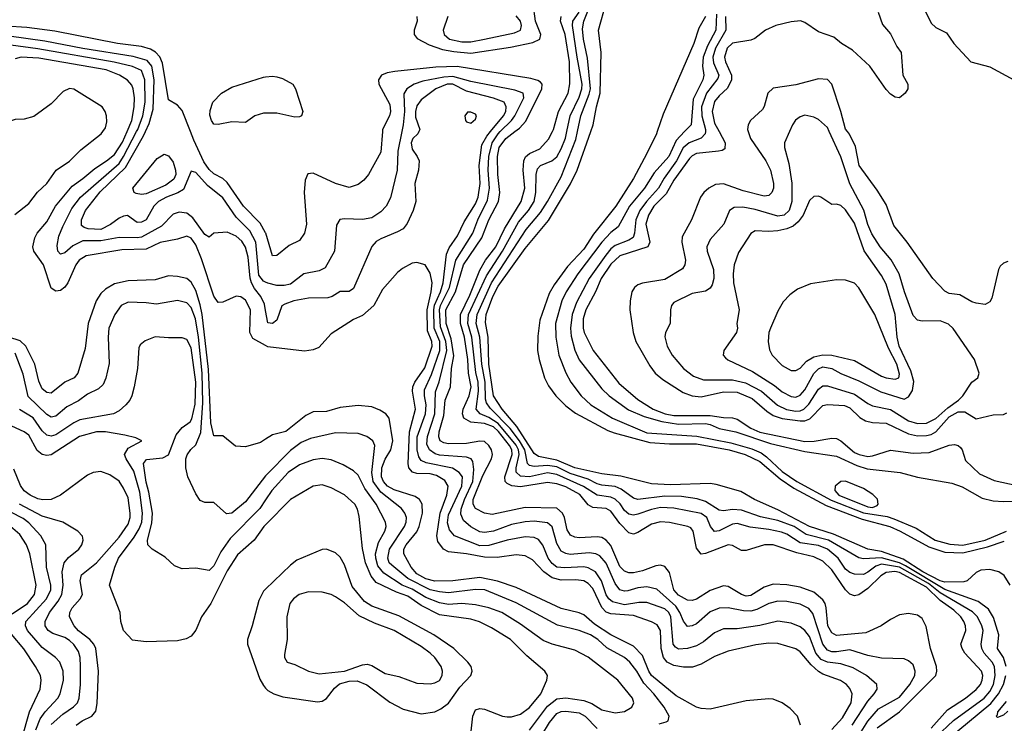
# Model space of a CAD drawing. Header units: inches. Extents: x 990535 to 1117859, y 769386 to 892122.
# Tile 403 of 656: x 1088910 to 1093274, y 797379 to 800496. Entities that reach past the tile are written whole.
import ezdxf

# ---------------------------------------------------------------- set-up
doc = ezdxf.new("R2010")
doc.units = ezdxf.units.IN
doc.header["$MEASUREMENT"] = 0
for name, color, linetype in [('B0789', 7, 'Continuous'), ('B0799', 7, 'Continuous'), ('B0880', 7, 'Continuous'), ('B0890', 7, 'Continuous')]:
    doc.layers.add(name, color=color, linetype=linetype)

msp = doc.modelspace()

# ---------------------------------------------------------------- linework, layer by layer
at = {"layer": 'B0789', "color": 5}
for points, elevation in [([(1088887.7, 799632.3), (1088950, 799681.4), (1088988.5, 799731.5), (1089029.9, 799770), (1089070.9, 799829.1), (1089130.6, 799869.4), (1089180.9, 799919.1), (1089271, 799990), (1089278.2, 800000)], 2720), ([(1090000, 799052.4), (1089943.8, 799083.8), (1089930.2, 799110.2), (1089933.4, 799210), (1089910, 799253.2), (1089890, 799268.9), (1089870, 799271.1), (1089810, 799245.1), (1089790, 799242.7), (1089770, 799270.7), (1089716.3, 799436.3), (1089690, 799497.9), (1089670, 799528.2), (1089650, 799537.6), (1089610, 799523.2), (1089531.8, 799508.2), (1089470, 799479.5), (1089362.9, 799477.1), (1089204.4, 799450), (1089173.7, 799430), (1089158.5, 799410), (1089122.7, 799330), (1089110, 799310.9), (1089090, 799296.2), (1089070, 799293.6), (1089050, 799306.2), (1089014.6, 799410), (1088972.5, 799470), (1088967.4, 799490), (1088976.9, 799530), (1088987.4, 799550), (1089030, 799600.8), (1089069.1, 799670), (1089142.1, 799757.9), (1089190, 799791.8), (1089242.6, 799837.4), (1089294.9, 799870), (1089330, 799898.3), (1089365.9, 799954.1), (1089385.6, 800000)], 2680), ([(1090000, 799207.8), (1089995, 799235), (1089978.2, 799270), (1089950, 799305.6), (1089936.9, 799330), (1089930.9, 799350.9), (1089923.2, 799443.2), (1089910, 799487.5), (1089894.1, 799514.1), (1089870, 799536.9), (1089830, 799555), (1089770, 799549.7), (1089750, 799531.8), (1089730, 799544.4), (1089677.9, 799617.9), (1089650, 799638.7), (1089616.1, 799643.9), (1089590, 799635), (1089538.9, 799581.1), (1089450, 799533), (1089430, 799529.2), (1089350, 799530.5), (1089270, 799516.6), (1089190, 799516.9), (1089146, 799494), (1089110, 799463), (1089090, 799456.5), (1089079, 799470), (1089075.8, 799495.8), (1089083.6, 799536.4), (1089100.4, 799579.6), (1089141.2, 799658.8), (1089179.6, 799710), (1089350, 799859.2), (1089370.5, 799889.5), (1089427.8, 800000)], 2660), ([(1090000, 799333.2), (1089990, 799338.2), (1089970, 799364.9), (1089956.3, 799510), (1089930, 799561.3), (1089870, 799621.8), (1089810, 799707.4), (1089741.9, 799761.9), (1089690, 799818.8), (1089670, 799825.4), (1089635.7, 799744.3), (1089611.5, 799728.5), (1089560.2, 799710), (1089524.7, 799690), (1089505.1, 799670), (1089470.6, 799610), (1089450, 799599), (1089430, 799597.8), (1089387.8, 799627.8), (1089370, 799626), (1089350, 799617), (1089311.7, 799588.3), (1089270, 799566.9), (1089213.6, 799570), (1089195, 799575), (1089183.6, 799583.6), (1089183.3, 799610), (1089201.4, 799650), (1089266.8, 799733.2), (1089378.2, 799841.8), (1089459.2, 799980.8), (1089467.7, 800000)], 2640), ([(1090000, 799552.1), (1089975, 799595), (1089902, 799670), (1089830, 799774.4), (1089810, 799792.1), (1089770, 799813.7), (1089750, 799832.2), (1089726.3, 799866.2), (1089682.2, 799962.2), (1089667.1, 800000)], 2620), ([(1090000, 798637.3), (1089977.4, 798622.6), (1089910, 798603.5), (1089866.8, 798606.8), (1089810, 798653), (1089770, 798653), (1089757.3, 798710), (1089746.1, 798946.1), (1089718.3, 799190), (1089710, 799232.5), (1089690, 799295.5), (1089670, 799332.8), (1089650, 799349), (1089610, 799358.5), (1089570, 799361.1), (1089510, 799343.8), (1089390, 799339.7), (1089330, 799325.7), (1089290, 799302.8), (1089270, 799283.2), (1089248.1, 799250), (1089212.7, 799150), (1089200.3, 799039.7), (1089168.1, 798930), (1089151.1, 798910), (1089110, 798889.9), (1089050, 798841.5), (1089030, 798843.9), (1089010, 798860.6), (1088994, 798894), (1088976.4, 798970), (1088936.8, 799050), (1088912.6, 799072.6), (1088861.5, 799090)], 2720), ([(1090000, 798475.7), (1089910, 798359.6), (1089850, 798309), (1089827.2, 798307.2), (1089770, 798357.4), (1089730, 798357.7), (1089710, 798366.4), (1089690, 798396.1), (1089654.4, 798470), (1089645.9, 798510), (1089646.8, 798550), (1089652.2, 798567.8), (1089667.9, 798592.1), (1089690, 798612.1), (1089713.2, 798666.8), (1089721.3, 798798.7), (1089718.7, 798930), (1089702.5, 799090), (1089688.8, 799170), (1089670, 799220.5), (1089650, 799241.2), (1089610, 799251.8), (1089515.5, 799235.5), (1089470, 799242), (1089390, 799244.5), (1089360.2, 799230), (1089331.3, 799190), (1089304.9, 799130), (1089301.6, 799090), (1089306.6, 798973.4), (1089292.1, 798907.9), (1089280.3, 798879.7), (1089259.4, 798860.6), (1089210, 798836.3), (1089170, 798806.9), (1089118.9, 798781.1), (1089070, 798739), (1089050, 798735), (1089030, 798747.2), (1088946.9, 798826.9), (1088925.7, 798925.7), (1088890, 799019.3)], 2740), ([(1090000, 798368.8), (1089974.3, 798330), (1089842.5, 798197.5), (1089801.9, 798138.1), (1089770, 798076.8), (1089750, 798055.6), (1089690, 798066.6), (1089630, 798063.7), (1089596.2, 798076.2), (1089554.5, 798114.5), (1089497.2, 798150), (1089477.2, 798170), (1089476.2, 798190), (1089495.2, 798264.8), (1089498.2, 798310), (1089482.6, 798402.6), (1089470, 798447.8), (1089458.4, 798530), (1089471.8, 798548.2), (1089545, 798555), (1089570, 798568.6), (1089603.9, 798656.1), (1089630, 798688.8), (1089664.9, 798715.1), (1089673, 798727), (1089687.6, 798792.4), (1089691.1, 798890), (1089670, 799042), (1089650, 799078.9), (1089630, 799087.2), (1089570, 799085.9), (1089510, 799090.6), (1089466.1, 799073.9), (1089444.5, 799055.5), (1089438.2, 799041.8), (1089431.8, 798950), (1089417.4, 798870), (1089407.2, 798830), (1089397.8, 798810), (1089381, 798790), (1089350, 798763.4), (1089326, 798750), (1089176.7, 798723.3), (1089150, 798710.4), (1089070, 798656.6), (1089050, 798651.5), (1089030, 798655), (1089010, 798674.2), (1088970, 798732.7), (1088908.6, 798768.6)], 2760), ([(1090000, 798258.5), (1089991.6, 798250), (1089949.5, 798190), (1089875, 798125), (1089830, 798054.4), (1089757.6, 797910), (1089715.8, 797850), (1089690, 797791.1), (1089670, 797765.1), (1089647.1, 797752.9), (1089610, 797744.6), (1089470, 797739.1), (1089410, 797747.6), (1089369.9, 797790), (1089358.5, 797830), (1089355.4, 797870), (1089308.1, 797990), (1089331.4, 798070), (1089348.4, 798110), (1089417.3, 798202.7), (1089439.5, 798240.5), (1089450.8, 798270), (1089454.2, 798310), (1089442.6, 798402.6), (1089415.8, 798495.8), (1089382.3, 798550), (1089374.9, 798570), (1089390, 798598.4), (1089451.3, 798630), (1089424, 798644), (1089375.4, 798655.4), (1089289.7, 798669.7), (1089250, 798670), (1089175.3, 798650), (1089050, 798568.6), (1089030, 798564.5), (1089009.4, 798569.4), (1088987.8, 798587.8), (1088950, 798655), (1088930, 798670), (1088874.9, 798694.9)], 2780), ([(1089160.8, 797370), (1089187, 797390), (1089229.7, 797410.3), (1089247.5, 797432.5), (1089253.5, 797466.5), (1089259.5, 797610), (1089247.2, 797710), (1089238.8, 797730), (1089221.3, 797750), (1089170, 797788.8), (1089151.1, 797810), (1089130.4, 797850), (1089132.4, 797870), (1089142.4, 797890), (1089177.6, 797930), (1089187.6, 797950), (1089178.3, 798010), (1089184, 798036), (1089250, 798089.2), (1089350, 798203.1), (1089390, 798261.4), (1089399.5, 798290), (1089400, 798310), (1089390, 798377), (1089370, 798420.4), (1089350, 798450.9), (1089310, 798480.2), (1089270, 798493.6), (1089235.5, 798490), (1089210, 798478.6), (1089091.2, 798388.8), (1089050, 798370.4), (1089011.7, 798368.3), (1088990, 798373.8), (1088956.1, 798390), (1088930, 798408.5), (1088913, 798433), (1088884.1, 798504.1)], 2820), ([(1089050, 797373.5), (1089101.5, 797418.5), (1089148.8, 797451.2), (1089166.1, 797470), (1089173.6, 797490), (1089179.9, 797550), (1089179.4, 797630), (1089177.2, 797670), (1089170, 797697.4), (1089150, 797728.2), (1089130, 797745.4), (1089110, 797758.6), (1089056.7, 797776.7), (1089036.1, 797790), (1089023.1, 797810), (1089022.1, 797830), (1089042.2, 797870), (1089080.4, 797919.6), (1089095.9, 797950), (1089102.7, 797990), (1089098.2, 798050), (1089106.7, 798090), (1089126.2, 798113.8), (1089171.8, 798150), (1089185.1, 798170), (1089191.2, 798190), (1089188.4, 798208.4), (1089167.6, 798230), (1089100.4, 798270), (1089010, 798296.7), (1088909.4, 798350)], 2840), ([(1088981.1, 797350), (1089000.9, 797399.1), (1089023.2, 797430), (1089079.1, 797490), (1089089.4, 797510), (1089103.7, 797570), (1089103.2, 797610), (1089087.8, 797650), (1089069, 797670), (1089010, 797714.6), (1088944.7, 797790), (1088934.9, 797810), (1088937.2, 797830), (1089029.3, 797930), (1089048.1, 797970), (1089048.4, 797990), (1089029.3, 798070), (1089026.3, 798170), (1089003.7, 798210), (1088950, 798267.2), (1088925.5, 798285.5), (1088870, 798313.9)], 2860), ([(1088875.7, 797864.3), (1088943.9, 797910), (1088975.5, 797950), (1088982.3, 797990), (1088955, 798130), (1088939.7, 798170), (1088910, 798215), (1088837.5, 798277.5)], 2880), ([(1090000, 797973.2), (1089990, 797963.5), (1089970, 797922.4), (1089940.8, 797810), (1089919.2, 797750), (1089919.2, 797730), (1089973.6, 797573.6), (1089990, 797545.5), (1090000, 797535.1)], 2820), ([(1088918.9, 797310), (1088953.2, 797430), (1089000.6, 797530), (1089005.4, 797570), (1089002.1, 797590), (1088980.6, 797630), (1088928.3, 797708.3), (1088873.9, 797773.9)], 2880)]:
    msp.add_lwpolyline(points, dxfattribs=dict(at, elevation=elevation))
at = {"layer": 'B0789', "color": 5, "elevation": 2620}
msp.add_lwpolyline([(1089450, 799721), (1089425.6, 799725.6), (1089416.8, 799730), (1089411.7, 799750), (1089518.7, 799881.3), (1089550, 799900.5), (1089570, 799893.1), (1089590, 799865.2), (1089601.1, 799830), (1089601.2, 799810), (1089593.4, 799790), (1089557.6, 799762.4), (1089470, 799725.2)], close=True, dxfattribs=at)
at = {"layer": 'B0799', "color": 5}
for points, elevation in [([(1090517.7, 800000), (1090510.6, 799909.4), (1090456.5, 799810), (1090435, 799785), (1090410, 799766), (1090370, 799752.3), (1090310, 799770.5), (1090210, 799816.8), (1090186.8, 799813.2), (1090175.6, 799784.4), (1090170.1, 799730), (1090180.5, 799590), (1090172.8, 799550), (1090150, 799517.4), (1090104.8, 799495.2), (1090050, 799450.9), (1090030, 799449.8), (1090001.2, 799550), (1090000, 799552.1)], 2620), ([(1090603.6, 800000), (1090586.1, 799913.9), (1090582.5, 799830), (1090553.3, 799706.7), (1090534.6, 799670), (1090510, 799644.4), (1090470, 799617.7), (1090429.5, 799610.5), (1090350, 799613.8), (1090329.4, 799610.6), (1090314.6, 799585.4), (1090305.3, 799470), (1090263.2, 799396.8), (1090237.3, 799382.7), (1090170, 799370.5), (1090110, 799325), (1090081.9, 799318.1), (1090050, 799318.7), (1090010, 799328.1), (1090000, 799333.2)], 2640), ([(1090679, 800000), (1090673.9, 799990), (1090652.4, 799970), (1090645.3, 799950), (1090650, 799922), (1090672.1, 799890), (1090679.8, 799870), (1090677.7, 799830), (1090661.9, 799770), (1090666.2, 799690), (1090654.4, 799650), (1090627.4, 799592.6), (1090609.1, 799570), (1090584.5, 799555.5), (1090510, 799525.6), (1090490, 799513.3), (1090470, 799491.5), (1090390, 799305.6), (1090370, 799292.4), (1090330, 799291.2), (1090295.5, 799270), (1090275.8, 799264.2), (1090190, 799261.7), (1090125.5, 799250), (1090084.7, 799235.3), (1090072.3, 799227.7), (1090050, 799165.2), (1090030, 799149.3), (1090010, 799152.7), (1090000, 799207.8)], 2660), ([(1092599.3, 797370), (1092670, 797476.9), (1092698, 797510), (1092710.6, 797530), (1092709.1, 797550), (1092663.9, 797590), (1092604.8, 797624.8), (1092550, 797642.4), (1092490, 797649.2), (1092461.9, 797661.9), (1092439.2, 797690), (1092410, 797763.8), (1092390, 797790.5), (1092370, 797806.5), (1092330, 797822.5), (1092270, 797831.4), (1092190, 797812.2), (1092090, 797797.7), (1092030, 797798), (1091990, 797779.4), (1091940.4, 797739.6), (1091910, 797721.7), (1091870, 797710.3), (1091830, 797707.8), (1091816.5, 797716.5), (1091806.7, 797730), (1091795.8, 797850), (1091787.9, 797870), (1091770, 797885.6), (1091690, 797914), (1091654.4, 797914.4), (1091590, 797903.4), (1091537, 797917), (1091521, 797930), (1091510, 797947.7), (1091489.2, 798009.2), (1091461.6, 798050), (1091430, 798068), (1091410, 798072), (1091326.8, 798066.8), (1091290, 798070.7), (1091270, 798086.4), (1091252.6, 798110), (1091228.3, 798168.3), (1091210, 798193.4), (1091190, 798202.3), (1091150, 798205.4), (1091069.9, 798189.9), (1090990, 798167.2), (1090950, 798165.6), (1090837, 798210), (1090815.4, 798235.4), (1090806.6, 798266.6), (1090810, 798302), (1090870.2, 798430), (1090872.3, 798470), (1090858.5, 798490), (1090828.5, 798508.5), (1090712.1, 798532.1), (1090690, 798543.5), (1090679.7, 798559.7), (1090671, 798590), (1090671.8, 798648.2), (1090708.6, 798750), (1090711, 798790), (1090703.5, 798830), (1090704, 798856), (1090735.8, 798924.2), (1090771.5, 799030), (1090771.5, 799070), (1090747.2, 799130), (1090745.1, 799210), (1090748.9, 799231.1), (1090775, 799290), (1090786.5, 799330), (1090802.1, 799457.9), (1090814.2, 799485.8), (1090850, 799538.9), (1090879.8, 799600.2), (1090930, 799680.1), (1090942.6, 799710), (1090950.6, 799770), (1090945.9, 799850), (1090959, 799941), (1090979.9, 799980.1), (1090996.3, 800000)], 2660), ([(1092639, 797341), (1092670, 797387.7), (1092717.2, 797442.8), (1092810, 797494.1), (1092855.9, 797550), (1092877.4, 797590), (1092879.6, 797610), (1092870, 797637.2), (1092850, 797655.8), (1092830, 797664.4), (1092730, 797666.8), (1092670, 797679.4), (1092590, 797703.9), (1092530, 797695.4), (1092510, 797695.9), (1092490, 797703), (1092470, 797730), (1092425.7, 797865.7), (1092407.7, 797887.7), (1092370, 797906.9), (1092310, 797918.2), (1092270, 797920.3), (1092230, 797909.1), (1092177.3, 797882.7), (1092150, 797876), (1092117.6, 797877.6), (1092050, 797890.4), (1092010, 797889.4), (1091970, 797872.3), (1091910, 797819.7), (1091890, 797809.9), (1091870, 797807.9), (1091851.5, 797831.5), (1091836.5, 797870), (1091818, 797898), (1091733.4, 797973.4), (1091690, 797983), (1091650, 797978.5), (1091605.7, 797965.7), (1091590, 797964), (1091570.3, 797970.3), (1091550, 797997.5), (1091510, 798088.1), (1091481.4, 798121.4), (1091464, 798130), (1091434.6, 798134.6), (1091350, 798127.1), (1091330, 798130.3), (1091310, 798142), (1091290, 798175.9), (1091269.9, 798249.9), (1091250, 798266.4), (1091190, 798274.7), (1091150, 798271.6), (1091090, 798259.1), (1091010, 798229.9), (1090970, 798223.5), (1090950, 798227.5), (1090908.9, 798248.9), (1090876.8, 798276.8), (1090865.2, 798305.2), (1090867.1, 798327.1), (1090881.3, 798370), (1090918.2, 798450), (1090923.1, 798503.1), (1090918, 798538), (1090910.3, 798550.3), (1090890, 798557.1), (1090770, 798566.6), (1090752.1, 798572.1), (1090725.9, 798590), (1090715.1, 798615.1), (1090717.5, 798650), (1090750, 798750), (1090753.1, 798846.9), (1090768.8, 798891.2), (1090803.5, 799030), (1090799, 799070), (1090775.7, 799135.7), (1090770.6, 799210), (1090775.7, 799230), (1090815.4, 799310), (1090843.6, 799430), (1090918.3, 799550), (1090940.8, 799610), (1090983.1, 799696.9), (1090991.9, 799750), (1090986.5, 799830), (1090989.4, 799890), (1091004, 799950), (1091030, 799990.3), (1091039.8, 800000)], 2640), ([(1092710, 797359), (1092810, 797430.1), (1092970.4, 797590), (1092975.8, 797610), (1092973.7, 797630), (1092947.1, 797710), (1092928.2, 797808.2), (1092910, 797843.1), (1092890, 797857.2), (1092850, 797865.3), (1092810, 797859.1), (1092770, 797839), (1092728.8, 797811.2), (1092660, 797780), (1092530, 797767.2), (1092510, 797779.6), (1092492.1, 797810), (1092484.9, 797890), (1092479.9, 797910), (1092470, 797925.7), (1092430, 797959.4), (1092370, 797982.5), (1092310, 797992.8), (1092250, 797994.5), (1092210, 797982.3), (1092150, 797945.1), (1092130, 797942.3), (1092109, 797949), (1092050, 797984.5), (1092030, 797987.5), (1091970, 797967.3), (1091910, 797928.1), (1091890, 797922.9), (1091870, 797923.7), (1091830, 797946.1), (1091810, 797970), (1091790, 798047.2), (1091770, 798073.6), (1091750, 798079.2), (1091730, 798077.1), (1091670, 798053.5), (1091630, 798044.8), (1091610, 798044.7), (1091590, 798052.1), (1091570, 798073.1), (1091530, 798166.7), (1091510, 798190.7), (1091490, 798201.4), (1091470, 798205.4), (1091390, 798200.1), (1091370, 798202.8), (1091352, 798212), (1091335.9, 798235.9), (1091324.4, 798290), (1091315.8, 798310), (1091290, 798332.5), (1091150, 798334.8), (1091003.4, 798303.4), (1090970, 798309), (1090930, 798331.1), (1090919.4, 798350), (1090920.3, 798370), (1090963.1, 798476.9), (1091001.8, 798550), (1091005.6, 798570), (1091000.8, 798590), (1090989.4, 798610), (1090970, 798626.7), (1090950, 798628.9), (1090890, 798619), (1090810, 798617.3), (1090790, 798620.6), (1090774.3, 798630), (1090767.4, 798647.4), (1090769.5, 798670), (1090790, 798742), (1090795.1, 798810), (1090819.1, 798870), (1090823.8, 798950), (1090833.7, 799006.3), (1090822.7, 799082.7), (1090799.9, 799150), (1090798.2, 799210), (1090841.1, 799290), (1090876.3, 799410), (1090958.1, 799530), (1090988.7, 799610), (1091031.7, 799690), (1091037.7, 799730), (1091029.5, 799810), (1091028.3, 799890), (1091035.5, 799930), (1091064.5, 799970), (1091105.1, 800000)], 2620), ([(1092950, 797357.4), (1093021.7, 797438.3), (1093101.9, 797490), (1093150, 797528.4), (1093168, 797550), (1093176.7, 797570), (1093179.5, 797590), (1093173.7, 797610), (1093099.7, 797690), (1093086.8, 797710), (1093082, 797730), (1093103, 797790), (1093102.6, 797810), (1093095.4, 797830), (1093081, 797850), (1093050, 797880), (1092990, 797922.5), (1092930, 797981.9), (1092810, 798046.8), (1092788.4, 798051.6), (1092750, 798047.3), (1092727.3, 798032.7), (1092670, 797976), (1092630, 797948.3), (1092610, 797943), (1092590, 797950.9), (1092570, 797969.9), (1092510, 798059), (1092470, 798097), (1092430, 798116.3), (1092354.1, 798134.1), (1092250.1, 798169.9), (1092211.3, 798168.7), (1092130, 798145), (1092110, 798144.2), (1092070, 798166.6), (1092050, 798169.9), (1091950, 798130.8), (1091930, 798128.8), (1091910, 798154), (1091895.7, 798230), (1091884.1, 798244.1), (1091871.2, 798251.2), (1091790, 798268.4), (1091750, 798271.3), (1091710, 798261.3), (1091650, 798223.7), (1091630, 798216.9), (1091610, 798222.8), (1091570, 798264), (1091530, 798319), (1091510, 798330.9), (1091450, 798335.5), (1091440.3, 798340.3), (1091430, 798346.7), (1091392.5, 798392.5), (1091330, 798426.5), (1091290, 798440), (1091250, 798445.4), (1091130, 798426.3), (1091091.1, 798431.1), (1091070, 798441.5), (1091062, 798450), (1091060.1, 798470), (1091093.3, 798570), (1091090.7, 798590), (1091080.5, 798610), (1091031.5, 798671.5), (1091010, 798691.5), (1090970, 798706.7), (1090910, 798713.5), (1090879, 798730), (1090873.2, 798750), (1090876.1, 798770), (1090902.5, 798830), (1090910.5, 798870), (1090898.9, 798930), (1090896.8, 798990), (1090881.1, 799090), (1090863.1, 799150), (1090864, 799190), (1090905, 799275), (1090950, 799386.6), (1090974.6, 799430), (1091020.8, 799490), (1091059.4, 799570), (1091132.9, 799690), (1091148.4, 799750), (1091141.3, 799830), (1091145, 799870), (1091152.1, 799887.9), (1091170, 799903.4), (1091215.4, 799924.6), (1091253.3, 799966.7), (1091270.8, 800000)], 2580), ([(1092970, 797316.6), (1093048.8, 797391.2), (1093185.5, 797490), (1093210, 797519.5), (1093226.5, 797550), (1093234.4, 797590), (1093231, 797630), (1093220.6, 797650), (1093185.3, 797690), (1093175.3, 797710), (1093171.4, 797730), (1093179.8, 797790), (1093174.9, 797810), (1093155, 797850), (1093132.9, 797872.9), (1092990, 797956.2), (1092937.7, 797997.7), (1092810, 798071.2), (1092730, 798083.3), (1092704.5, 798075.5), (1092670, 798048.4), (1092650, 798038.7), (1092610, 798039.9), (1092590, 798046.2), (1092570, 798061.7), (1092538.3, 798110), (1092490, 798149.7), (1092450, 798166.2), (1092370, 798177.8), (1092310, 798216.7), (1092285.9, 798225.9), (1092230, 798238), (1092148, 798248), (1092090, 798263.5), (1092070, 798261.5), (1092010, 798230.8), (1091990, 798228.4), (1091972.5, 798250), (1091955.6, 798290), (1091930, 798308.2), (1091810, 798332.3), (1091750, 798334.6), (1091710, 798326), (1091650, 798304.9), (1091630, 798301.2), (1091610, 798304.7), (1091590, 798321.8), (1091570.9, 798350.9), (1091550, 798371.4), (1091530, 798381.1), (1091469.4, 798389.4), (1091408.4, 798428.4), (1091290, 798481), (1091250, 798487.8), (1091170, 798471), (1091130, 798473.3), (1091111, 798491), (1091110.4, 798510), (1091124.4, 798570), (1091120.8, 798590), (1091110.5, 798610.5), (1091030, 798706.6), (1090990, 798733.5), (1090950.2, 798750.2), (1090933.4, 798770), (1090942.9, 798850), (1090942.7, 798890), (1090932.4, 798932.4), (1090913.5, 799090), (1090896.9, 799150), (1090899.6, 799190), (1090978.9, 799361.1), (1091049.6, 799470.4), (1091121.4, 799598.6), (1091165.1, 799650), (1091189.7, 799690), (1091198.3, 799730), (1091199, 799810), (1091205, 799835), (1091218.1, 799850), (1091269, 799871), (1091290, 799889.1), (1091310, 799924), (1091328.5, 799971.5), (1091334.6, 800000)], 2560), ([(1093281.9, 797630), (1093270.8, 797670), (1093244.5, 797710), (1093250.5, 797770.5), (1093226.9, 797846.9), (1093203.8, 797883.8), (1093158.1, 797918.1), (1093010, 797972), (1092836.9, 798076.9), (1092810, 798089.1), (1092730, 798111.7), (1092650, 798107.9), (1092630, 798111.9), (1092494.5, 798190), (1092395.3, 798215.3), (1092342.6, 798250), (1092270, 798277.6), (1092193.5, 798293.5), (1092110, 798322.4), (1092070, 798326), (1092030, 798320.1), (1092010, 798323.7), (1091950, 798361.9), (1091913.4, 798373.4), (1091843.1, 798383.1), (1091770, 798384.4), (1091650, 798370.6), (1091630, 798376.6), (1091575.5, 798415.5), (1091550, 798427.2), (1091490, 798433.6), (1091470, 798440), (1091430, 798460.9), (1091350, 798486.2), (1091290, 798515.3), (1091250, 798521.4), (1091190, 798517), (1091170, 798521), (1091161.4, 798530), (1091149.4, 798590), (1091125.2, 798630), (1091084.6, 798684.6), (1090995.5, 798775.5), (1090979.1, 798799.1), (1090975, 798815), (1090973.2, 798890), (1090958.6, 798970), (1090950, 799090), (1090933.6, 799150), (1090937.4, 799190), (1091001.1, 799330), (1091154.2, 799565.8), (1091217.9, 799642.1), (1091249.6, 799690), (1091310, 799800.2), (1091374.4, 799965.6), (1091382, 800000)], 2540), ([(1093300.8, 797990), (1093273.8, 798033.8), (1093250.2, 798050.2), (1093210, 798059.9), (1093170, 798057.4), (1093150, 798047.2), (1093110, 798010.4), (1093094.8, 798005.2), (1093010, 798004.5), (1092990, 798010.4), (1092913.5, 798050), (1092825.3, 798105.3), (1092730, 798139.4), (1092669.8, 798149.8), (1092516.7, 798216.7), (1092410.9, 798250), (1092270, 798325.1), (1092166.8, 798370), (1092106.2, 798406.2), (1091997.4, 798437.4), (1091970, 798440.7), (1091795.3, 798435.3), (1091710, 798439), (1091574.2, 798474.2), (1091490, 798483.9), (1091370, 798510.6), (1091290, 798544.3), (1091210, 798560.3), (1091190, 798574.7), (1091113.5, 798693.5), (1091049.1, 798770), (1091010.7, 798830), (1090989.3, 798970), (1090986.7, 799090), (1090974.5, 799154.5), (1090976.9, 799190), (1091006.5, 799270), (1091030, 799315.5), (1091150, 799481.7), (1091253.7, 799606.3), (1091351.6, 799768.4), (1091381, 799830), (1091441.4, 800000)], 2520), ([(1091736.2, 800000), (1091732.7, 799990), (1091690, 799903.9), (1091630, 799792.8), (1091551.7, 799670), (1091454, 799546), (1091410, 799479.7), (1091337.8, 799402.2), (1091278.5, 799321.5), (1091257.2, 799282.8), (1091215.4, 799164.6), (1091205.8, 799094.2), (1091204.5, 799030), (1091211.7, 798990), (1091236.5, 798910), (1091254.2, 798874.2), (1091286.4, 798830), (1091330, 798785.2), (1091372.8, 798752.8), (1091516.2, 798676.2), (1091545.5, 798665.5), (1091702.7, 798622.7), (1091790, 798616.2), (1091910, 798616.2), (1092055.1, 798590), (1092125.4, 798570), (1092190, 798538), (1092281.4, 798461.4), (1092340.6, 798420.6), (1092483.9, 798343.9), (1092643.6, 798283.6), (1092766.1, 798250), (1092812, 798230), (1092939.9, 798159.9), (1093010, 798137.4), (1093090, 798134.7), (1093199.2, 798160.8), (1093274.3, 798185.7)], 2520), ([(1091856.9, 800000), (1091819.2, 799960.8), (1091787.9, 799890), (1091722.4, 799817.6), (1091679.8, 799750), (1091612.8, 799670), (1091562.1, 799577.9), (1091530, 799553.5), (1091490, 799510.8), (1091383.2, 799370), (1091331.8, 799290), (1091312.6, 799250), (1091284.2, 799150), (1091285.6, 799090), (1091299, 799010), (1091330, 798932), (1091352.9, 798890), (1091398.6, 798830), (1091441.7, 798790), (1091537.4, 798730), (1091690, 798666), (1091911.2, 798651.2), (1092061.4, 798621.4), (1092155.1, 798595.1), (1092196.4, 798576.4), (1092219.7, 798559.7), (1092290, 798493.8), (1092354.9, 798450), (1092506.9, 798366.9), (1092650, 798311.9), (1092754.4, 798294.4), (1092785, 798285), (1092883.7, 798243.7), (1092968.1, 798190), (1093032.3, 798172.3), (1093090, 798167.6), (1093190, 798190.2), (1093283.9, 798230)], 2540), ([(1091949.4, 800000), (1091948.8, 799990), (1091930, 799971.6), (1091876.8, 799950), (1091851.3, 799928.7), (1091821.8, 799870), (1091765.8, 799794.2), (1091741.7, 799750), (1091687.7, 799690), (1091658.3, 799650), (1091641.2, 799610), (1091635.4, 799550), (1091628.4, 799531.6), (1091610, 799518.7), (1091550, 799496.3), (1091530, 799480.1), (1091507.4, 799452.6), (1091434.2, 799350), (1091377.5, 799242.5), (1091358.3, 799190), (1091351.2, 799130), (1091354.6, 799094.6), (1091370, 799032.1), (1091389.3, 798989.3), (1091490, 798860.4), (1091523.4, 798830), (1091607.9, 798767.9), (1091677.3, 798737.3), (1091755.5, 798715.5), (1091830, 798704.4), (1091950, 798706.6), (1091970, 798702.6), (1092010, 798684.9), (1092084.2, 798670), (1092237.8, 798617.8), (1092390, 798582.2), (1092530, 798562.7), (1092620.8, 798520.8), (1092666.3, 798506.3), (1092812.7, 798490), (1092890, 798468.6), (1093042.2, 798442.2), (1093087.1, 798427.1), (1093176.7, 798376.7), (1093224.6, 798364.6), (1093270, 798360.7), (1093370, 798363.2)], 2560), ([(1092010.1, 800000), (1092036.7, 799950), (1092035.6, 799924.4), (1092023.9, 799916.1), (1092007.1, 799912.9), (1091910, 799903.7), (1091890, 799893.3), (1091879, 799881), (1091810, 799784.7), (1091774.9, 799725.1), (1091721.4, 799670), (1091696.5, 799630), (1091685.8, 799590), (1091702.5, 799510), (1091693.5, 799490), (1091570.1, 799450), (1091530, 799412.6), (1091487, 799350), (1091462.3, 799290), (1091419.5, 799210), (1091407.8, 799170), (1091407.2, 799130), (1091412.6, 799110), (1091451.1, 799030), (1091566, 798886), (1091650, 798812.8), (1091717.9, 798770), (1091770.9, 798750), (1091810, 798741.7), (1091970, 798742.2), (1092030, 798733.3), (1092070, 798732.6), (1092090, 798725.8), (1092150, 798686.3), (1092190, 798668.9), (1092390, 798627.7), (1092431.7, 798628.3), (1092510, 798642), (1092530, 798639.9), (1092550, 798630.5), (1092610, 798579.1), (1092630.3, 798569.7), (1092670, 798561.2), (1092690, 798563), (1092770, 798588.5), (1092870, 798576), (1092941.8, 798578.2), (1093030, 798611), (1093053.7, 798613.7), (1093069.6, 798609.6), (1093080.2, 798600.2), (1093088, 798590), (1093102.7, 798542.7), (1093163.8, 798483.8), (1093230, 798454.5), (1093365.1, 798425.1)], 2580), ([(1092138.7, 800000), (1092149, 799970), (1092217.8, 799870), (1092237.1, 799830), (1092250.7, 799770), (1092250.8, 799750), (1092244.3, 799730), (1092230, 799716.8), (1092210, 799714.8), (1092117.1, 799737.1), (1092030, 799768.1), (1091994.6, 799765.4), (1091965.2, 799750), (1091942.3, 799730), (1091928.2, 799710), (1091887.8, 799610), (1091846.2, 799533.8), (1091845, 799510), (1091861.6, 799430), (1091858.1, 799410), (1091847.7, 799392.3), (1091770, 799345.1), (1091671.2, 799328.8), (1091650, 799321), (1091635.2, 799310), (1091623.9, 799290), (1091615.1, 799250), (1091614.8, 799210), (1091628.6, 799110), (1091640.8, 799070), (1091702.3, 798962.3), (1091726.3, 798930), (1091761.3, 798901.3), (1091850, 798844.9), (1091890, 798829.7), (1091930, 798825.1), (1092030, 798846.9), (1092090, 798845.8), (1092157.1, 798817.1), (1092221.2, 798761.2), (1092250, 798742.5), (1092290, 798729.2), (1092370, 798718.4), (1092390, 798719.1), (1092412, 798728), (1092470, 798786.3), (1092490, 798791.6), (1092566.4, 798786.4), (1092590, 798776.7), (1092633.5, 798733.5), (1092658.5, 798718.5), (1092690, 798711.5), (1092750, 798708.7), (1092850, 798661.1), (1092890, 798652.8), (1092930, 798653.1), (1092950, 798658.5), (1092970, 798670.7), (1093030, 798736.2), (1093070, 798758.7), (1093099.2, 798759.2), (1093150, 798728.4), (1093224.9, 798744.9), (1093270, 798747.3), (1093285.3, 798754.7)], 2620), ([(1092321.9, 800000), (1092299.2, 799950), (1092299.8, 799930), (1092319.6, 799859.6), (1092331.8, 799771.8), (1092332.6, 799690), (1092320.3, 799650), (1092298.5, 799630), (1092270, 799625.9), (1092170, 799654.5), (1092115.3, 799664.7), (1092076.6, 799663.4), (1092055.8, 799650), (1092031, 799590), (1091970, 799522), (1091955.3, 799490), (1091956.6, 799470), (1091985.4, 799390), (1091986.1, 799350), (1091978.7, 799321.3), (1091970, 799306.2), (1091950, 799293.7), (1091890, 799282.9), (1091810, 799243.5), (1091799, 799230), (1091794.6, 799210), (1091793.4, 799150), (1091773.1, 799110), (1091768.8, 799091.2), (1091779.3, 799050), (1091801.6, 799010), (1091852.7, 798950), (1091896.1, 798916.1), (1091941.1, 798901.1), (1092070, 798900.6), (1092127.2, 798887.2), (1092198.3, 798850), (1092268.4, 798788.4), (1092308.8, 798768.8), (1092350, 798761.6), (1092370, 798762.8), (1092385.7, 798770), (1092407.3, 798792.7), (1092450, 798858.9), (1092470, 798873.3), (1092490, 798874.1), (1092610, 798837.2), (1092670, 798795.1), (1092690, 798785.9), (1092770, 798769.4), (1092850, 798719.2), (1092890, 798707.4), (1092930, 798708.7), (1092970, 798728.6), (1093023.9, 798776.1), (1093071.6, 798810), (1093091, 798830), (1093130, 798890.2), (1093157.6, 798910), (1093162.6, 798930), (1093142, 798990), (1093047.2, 799127.2), (1093027, 799147), (1092990, 799161.6), (1092910, 799161.1), (1092890, 799165), (1092870, 799185.3), (1092831.4, 799290), (1092808.9, 799370), (1092772.4, 799432.4), (1092723.8, 799490), (1092686.7, 799546.7), (1092668.7, 799588.7), (1092652.2, 799652.2), (1092588.9, 799768.9), (1092550, 799888), (1092498.5, 800000)], 2640), ([(1093290, 799424.5), (1093270, 799418), (1093255.8, 799404.2), (1093248.4, 799390), (1093218.2, 799261.8), (1093210, 799246), (1093190, 799234), (1093150, 799239.7), (1093130, 799246.6), (1093077.3, 799277.3), (1093030, 799282.6), (1093010, 799293.1), (1092957.5, 799350), (1092844.3, 799510), (1092784.2, 799584.2), (1092750, 799677.5), (1092710, 799741.2), (1092631.1, 799850), (1092614.5, 799934.5), (1092588.7, 799988.7), (1092579.5, 800000)], 2620), ([(1092510, 797351.6), (1092557.4, 797402.6), (1092595.4, 797470), (1092599.4, 797510), (1092590, 797532.2), (1092574.1, 797550), (1092547.9, 797567.9), (1092470, 797596.6), (1092450, 797608.8), (1092417.5, 797637.5), (1092370, 797695.2), (1092350, 797709.3), (1092270, 797731.8), (1092230, 797733.3), (1092173, 797727), (1092050, 797698.5), (1091990, 797674.8), (1091930, 797640.4), (1091891.9, 797628.1), (1091852.3, 797627.7), (1091810, 797635.5), (1091779.9, 797650), (1091763.8, 797670), (1091753.3, 797710), (1091749.9, 797789.9), (1091735.1, 797815.1), (1091710, 797828.2), (1091630, 797856.5), (1091530, 797864.2), (1091510, 797870.8), (1091490, 797892.1), (1091450, 797976.7), (1091430, 797998), (1091410.2, 798010.2), (1091375.1, 798015.1), (1091310, 798012.2), (1091270, 798023.4), (1091233.1, 798050), (1091183.2, 798103.2), (1091150, 798120.9), (1091110, 798125.4), (1091026.8, 798113.2), (1090970, 798114.2), (1090890, 798129.6), (1090810, 798138.5), (1090788.3, 798150), (1090763.5, 798183.5), (1090758.5, 798210), (1090774.2, 798310), (1090803.6, 798390), (1090809.2, 798430), (1090794.4, 798454.4), (1090756.7, 798476.7), (1090730, 798484.2), (1090670, 798486), (1090651.2, 798491.2), (1090634.8, 798510), (1090632.1, 798530), (1090637.6, 798670), (1090664.8, 798770), (1090651.2, 798850), (1090653, 798870), (1090661.7, 798890), (1090705.9, 798954.1), (1090738, 799050), (1090736.2, 799070), (1090718.1, 799118.1), (1090716.3, 799210), (1090734.2, 799290), (1090737.8, 799330), (1090730, 799373.6), (1090707, 799410), (1090670, 799419.8), (1090650, 799417.1), (1090606.2, 799393.8), (1090584, 799376), (1090518.7, 799301.3), (1090479, 799230), (1090430, 799185), (1090390, 799167.1), (1090290, 799103.7), (1090235.8, 799044.2), (1090210, 799032.9), (1090172.5, 799027.5), (1090010, 799046.8), (1090000, 799052.4)], 2680), ([(1092371.2, 797370), (1092357.2, 797410), (1092324.5, 797444.5), (1092290, 797468.7), (1092250, 797485.6), (1092230, 797487.7), (1092130, 797477.8), (1091970, 797442.1), (1091930, 797443.8), (1091910, 797450.9), (1091820.4, 797500.4), (1091710.5, 797590.5), (1091697.9, 797610), (1091670, 797678.7), (1091630, 797720.9), (1091530, 797771.1), (1091457.6, 797817.6), (1091410, 797858.6), (1091390, 797868.4), (1091310, 797886.8), (1091110, 797980.6), (1091028.3, 798008.3), (1090950, 798024.6), (1090829.9, 798009.9), (1090750, 798009), (1090710, 798018.8), (1090670, 798041), (1090645.4, 798070), (1090612.8, 798130), (1090612.8, 798150), (1090622.4, 798170), (1090670, 798226.6), (1090681, 798250), (1090695.5, 798310), (1090694, 798350), (1090682.3, 798370), (1090663.5, 798383.5), (1090570, 798413.6), (1090540.5, 798430), (1090521.9, 798450), (1090513, 798470), (1090514.3, 798510), (1090530, 798549.1), (1090555.3, 798590), (1090563.3, 798630), (1090546.8, 798730), (1090533.1, 798750), (1090506, 798766), (1090470, 798780.5), (1090410, 798787.3), (1090330, 798777.5), (1090270, 798759.9), (1090210, 798758.7), (1090177.8, 798742.2), (1090090, 798671.8), (1090030, 798656.9), (1090000, 798637.3)], 2720), ([(1091744.1, 797375.9), (1091775, 797385), (1091784, 797390), (1091788.1, 797410), (1091766.6, 797450), (1091721.2, 797510), (1091676.5, 797556.5), (1091645.9, 797610), (1091614.7, 797650), (1091590, 797670.8), (1091513, 797713), (1091471.9, 797750), (1091440.6, 797770), (1091390, 797790.3), (1091293.3, 797813.3), (1091110, 797913.1), (1090972, 797970), (1090930, 797971.9), (1090810, 797957.5), (1090770, 797961), (1090730, 797970.6), (1090630, 798020), (1090558.8, 798078.8), (1090547.5, 798090), (1090541.5, 798110), (1090549.2, 798150), (1090616.1, 798250), (1090623.6, 798270), (1090624.6, 798290), (1090617.4, 798310), (1090602.9, 798330), (1090510, 798402.6), (1090476.2, 798450), (1090470, 798490), (1090484.4, 798610), (1090475.3, 798630), (1090448, 798650), (1090410, 798662.3), (1090310, 798665.5), (1090199, 798641), (1090157.6, 798622.4), (1090110, 798587.7), (1090001.9, 798478.1), (1090000, 798475.7)], 2740), ([(1091170, 797348.1), (1091250, 797454.2), (1091290, 797486.8), (1091330, 797492.2), (1091410, 797480.1), (1091445.8, 797465.8), (1091490, 797438.6), (1091550, 797425.3), (1091590, 797430.8), (1091622.5, 797450), (1091631.9, 797470), (1091626.3, 797490), (1091560.7, 797570), (1091430, 797671.1), (1091370, 797703.2), (1091270, 797729.9), (1091230, 797745), (1091130, 797817.9), (1091047.2, 797870), (1090990, 797891), (1090930, 797903.6), (1090870, 797909.6), (1090810, 797905.8), (1090770, 797912.1), (1090710, 797935.7), (1090650, 797973), (1090605, 797990), (1090523.6, 798043.6), (1090497.1, 798077.1), (1090487.9, 798110), (1090487.6, 798130), (1090500.5, 798179.5), (1090528.1, 798230), (1090533.9, 798250), (1090531.1, 798270), (1090489.4, 798350), (1090439.4, 798419.4), (1090410, 798477.8), (1090390, 798496.8), (1090344.3, 798524.3), (1090290, 798546.3), (1090250, 798552.6), (1090210, 798546.7), (1090150, 798523.2), (1090100.4, 798490), (1090027.3, 798410), (1090000, 798368.8)], 2760), ([(1090909.6, 797330), (1090917.8, 797410), (1090930, 797438.1), (1090950, 797444.9), (1090970, 797441.7), (1091049.8, 797410.2), (1091070, 797407.2), (1091090, 797407.5), (1091130, 797419.8), (1091170, 797448.6), (1091219.1, 797510), (1091246.3, 797570), (1091248.8, 797590), (1091238, 797610), (1091157.9, 797677.9), (1091084.9, 797750), (1091001.8, 797801.8), (1090947.7, 797827.7), (1090910, 797839.6), (1090770, 797859.6), (1090690, 797900.1), (1090630, 797942.3), (1090580, 797960), (1090490, 798002.9), (1090467.1, 798030), (1090442.8, 798090), (1090430, 798153), (1090415.2, 798295.2), (1090407.3, 798327.3), (1090395.5, 798350), (1090350, 798390.4), (1090290, 798421.4), (1090250, 798435), (1090210, 798429.8), (1090110.1, 798369.9), (1090000, 798258.5)], 2780), ([(1090000, 797535.1), (1090010, 797524.7), (1090035.8, 797510), (1090076.5, 797496.5), (1090230, 797473.8), (1090250, 797477.1), (1090270, 797487.9), (1090305.2, 797534.8), (1090327, 797553), (1090370, 797565.5), (1090406.3, 797566.3), (1090448.9, 797548.9), (1090550, 797471.8), (1090610, 797441.9), (1090690, 797420.8), (1090750, 797429.5), (1090777.2, 797442.8), (1090810, 797467.7), (1090860.7, 797539.3), (1090909.3, 797590), (1090915, 797610), (1090910.5, 797630), (1090895.5, 797650), (1090833.5, 797710), (1090745.8, 797770), (1090590, 797854.4), (1090470, 797897.4), (1090437.8, 797917.8), (1090384.1, 797984.1), (1090350, 798081.5), (1090330, 798114.9), (1090310, 798134.2), (1090270.2, 798149.8), (1090250, 798148.1), (1090138.9, 798101.1), (1090110, 798079.8), (1090000, 797973.2)], 2820), ([(1093017.2, 797302.8), (1093213.9, 797466.1), (1093248.6, 797510), (1093270.7, 797550), (1093280.7, 797590)], 2540), ([(1093290, 797432.1), (1093270, 797414.8), (1093244.5, 797404.5), (1093238, 797410), (1093243.6, 797416.4), (1093244.8, 797430), (1093284.1, 797475.9)], 2520), ([(1091191, 797270), (1091257.8, 797382.2), (1091290, 797421.7), (1091310, 797430.9), (1091330, 797433.1), (1091390, 797424.8), (1091416.6, 797410), (1091470, 797356.2)], 2740)]:
    msp.add_lwpolyline(points, dxfattribs=dict(at, elevation=elevation))
for points, elevation in [([(1092450, 799714.7), (1092430, 799713.3), (1092410, 799694.5), (1092383.3, 799630), (1092359.9, 799600.1), (1092338.2, 799581.8), (1092310.1, 799569.9), (1092270, 799560.9), (1092230, 799557.5), (1092170, 799560.2), (1092151.1, 799548.9), (1092095.6, 799464.4), (1092076.7, 799410), (1092071.9, 799370), (1092073.5, 799330), (1092098.3, 799210), (1092088.4, 799150), (1092091.7, 799130), (1092087.6, 799110), (1092031.3, 799030), (1092027.6, 799010), (1092038.2, 798998.2), (1092049, 798989), (1092157.9, 798937.9), (1092255.6, 798875.6), (1092290, 798848), (1092330, 798826.3), (1092350, 798823.7), (1092370, 798832.7), (1092390, 798856.6), (1092430, 798928.7), (1092450, 798949.7), (1092470, 798957.4), (1092510, 798950), (1092550, 798928.2), (1092630, 798896.7), (1092726.9, 798846.9), (1092830, 798814.3), (1092850, 798824.4), (1092867.1, 798852.9), (1092873.4, 798893.4), (1092859.9, 798939.9), (1092808.3, 799050), (1092799.7, 799090), (1092790.3, 799190), (1092750, 799324.7), (1092730, 799363.2), (1092652.4, 799472.4), (1092610, 799595), (1092570, 799653.5), (1092550, 799673), (1092530, 799678.4), (1092510, 799677), (1092461.2, 799710)], 2660), ([(1092530, 799342.9), (1092414.5, 799325.5), (1092357.9, 799302.1), (1092322.8, 799277.2), (1092294.7, 799245.3), (1092270, 799204), (1092238.1, 799130), (1092230.8, 799110), (1092226.8, 799070), (1092233, 799033), (1092244.5, 799010), (1092290, 798963.8), (1092330, 798942.5), (1092350, 798941.7), (1092370, 798951.9), (1092397.5, 798982.5), (1092430, 799001.9), (1092470, 799011.9), (1092510, 799009.8), (1092610, 798985.4), (1092730, 798917.3), (1092751, 798909), (1092790, 798902.9), (1092806.2, 798910), (1092810, 798926), (1092798.2, 798970), (1092761.2, 799041.2), (1092700.8, 799190), (1092630, 799308), (1092610, 799329.2), (1092570, 799341.5)], 2680), ([(1092570, 798450.8), (1092550, 798449.9), (1092523.9, 798430), (1092522.6, 798410), (1092540.9, 798390), (1092670, 798337.1), (1092690, 798334.5), (1092710, 798343.3), (1092715.2, 798350), (1092711.8, 798371.8), (1092692, 798392), (1092650, 798418.4)], 2560), ([(1090190, 797960.6), (1090148.9, 797950), (1090122.8, 797930), (1090107.7, 797910), (1090093.5, 797850), (1090095.9, 797750), (1090083.6, 797683.6), (1090083.6, 797670), (1090096, 797650), (1090130, 797639), (1090190, 797610.2), (1090237.4, 797597.4), (1090350, 797609.8), (1090430, 797638.1), (1090450, 797640.4), (1090470, 797634.2), (1090530, 797599.1), (1090590, 797585.9), (1090670, 797556.9), (1090730, 797554.2), (1090750, 797557.8), (1090770, 797568.2), (1090782.5, 797590), (1090784, 797610), (1090777.5, 797630), (1090749.8, 797670), (1090729.1, 797690), (1090690, 797718.3), (1090569.8, 797790), (1090482.1, 797822.1), (1090414.8, 797854.8), (1090350, 797913), (1090310, 797939.1), (1090290, 797949), (1090250, 797959.4)], 2840)]:
    msp.add_lwpolyline(points, close=True, dxfattribs=dict(at, elevation=elevation))
at = {"layer": 'B0880', "color": 5}
for points, elevation in [([(1089667.1, 800000), (1089630, 800093.3), (1089610, 800118), (1089570, 800140.7), (1089543.1, 800303.1), (1089530.9, 800330.9), (1089512.3, 800352.3), (1089490, 800365), (1089450, 800376.9), (1089342.9, 800390), (1089065.1, 800445.1), (1088941, 800461), (1088753.9, 800473.9)], 2620), ([(1089467.7, 800000), (1089483.8, 800036.2), (1089500.8, 800099.2), (1089505.9, 800230), (1089495.7, 800290), (1089475, 800315), (1089413, 800333), (1089190, 800368.6), (1089021.2, 800401.2), (1088862.5, 800422.5), (1088710, 800430.6), (1088630, 800418.3), (1088570, 800418.8), (1088528.3, 800411.7), (1088490, 800390.3), (1088469.1, 800370.9), (1088428.9, 800310), (1088418.9, 800270), (1088413.3, 800190), (1088405.5, 800150), (1088382.3, 800097.7), (1088353.4, 800000)], 2640), ([(1089427.8, 800000), (1089433, 800010), (1089456.1, 800070), (1089465.7, 800130), (1089465.1, 800230), (1089450, 800270.3), (1089409.1, 800289.1), (1089328, 800308), (1088990, 800366.6), (1088870, 800383)], 2660), ([(1089385.6, 800000), (1089407.1, 800050), (1089417.7, 800110), (1089419.4, 800150), (1089413.4, 800190), (1089406.5, 800206.5), (1089387.4, 800227.4), (1089352.5, 800250), (1089293.4, 800273.4), (1088994.3, 800325.7), (1088916, 800330), (1088890, 800322.3)], 2680), ([(1090000, 800081.7), (1089990, 800081.7), (1089951.8, 800070), (1089910, 800041.1), (1089850, 800043.5), (1089790, 800032.2), (1089770, 800032.8), (1089759.3, 800050), (1089753, 800073), (1089754.4, 800094.4), (1089765.8, 800130), (1089804.2, 800170), (1089850, 800196.5), (1089990, 800241.1), (1090000, 800242.3)], 2580), ([(1089278.2, 800000), (1089290, 800016.5), (1089296.1, 800043.9), (1089295.1, 800070), (1089288.9, 800090), (1089275.4, 800110), (1089150, 800187.6), (1089130, 800190.6), (1089101.8, 800178.2), (1089050, 800122.8), (1088972.7, 800067.3), (1088930, 800055.2), (1088890, 800053.6), (1088842.8, 800037.2), (1088804.4, 800015.6), (1088785.4, 800000)], 2720)]:
    msp.add_lwpolyline(points, dxfattribs=dict(at, elevation=elevation))
at = {"layer": 'B0890', "color": 5}
for points, elevation in [([(1093354.8, 800874.8), (1093270, 800913.8), (1093250, 800922.1), (1093214, 800926), (1093110, 800911.7), (1093050, 800888.7), (1093010, 800857), (1092986.9, 800830), (1092967.5, 800790), (1092958.7, 800730), (1092910, 800649.6), (1092896.5, 800610), (1092905.5, 800570), (1092950, 800480.7), (1092970, 800460.8), (1093017.9, 800437.9), (1093050.2, 800390), (1093125.8, 800310), (1093210, 800287.8), (1093317.1, 800230)], 2620), ([(1091382, 800000), (1091397.6, 800070), (1091434.4, 800165.6), (1091439.8, 800190), (1091426.2, 800326.2), (1091409.4, 800410), (1091405.1, 800454.9), (1091410.2, 800490), (1091443, 800570)], 2540), ([(1091441.4, 800000), (1091452, 800030), (1091466.8, 800110), (1091483.3, 800170), (1091487.5, 800350), (1091474.7, 800450), (1091510, 800570.3)], 2520), ([(1090669.5, 800510), (1090672.3, 800490), (1090658.9, 800450), (1090658.4, 800430), (1090672.2, 800412.2), (1090724.9, 800384.9), (1090784.6, 800364.6), (1090834.4, 800354.4), (1090910, 800348.1), (1091085.2, 800374.8), (1091184.7, 800395.3), (1091215.4, 800410), (1091220.3, 800430), (1091196.6, 800490), (1091185.6, 800565.6)], 2620), ([(1091334.6, 800000), (1091349.5, 800070), (1091390, 800152.3), (1091402.2, 800190), (1091403.6, 800210), (1091381.3, 800330), (1091360.9, 800470), (1091361.7, 800490), (1091390.2, 800530)], 2560), ([(1092715.3, 800530), (1092734.9, 800474.9), (1092770, 800433.8), (1092797.4, 800377.4), (1092816.5, 800350), (1092824.9, 800250), (1092846, 800210), (1092846.8, 800190), (1092834.8, 800170), (1092810, 800149.3), (1092790, 800152.7), (1092770, 800166.6), (1092750, 800187), (1092678, 800290), (1092601.7, 800361.7), (1092552.9, 800390), (1092518.9, 800418.9), (1092450, 800442.4), (1092390, 800483.9), (1092370.4, 800490.4), (1092330, 800486.2), (1092262, 800470), (1092216.1, 800450), (1092167.8, 800412.2), (1092150, 800404.8), (1092070, 800392), (1092045.1, 800370), (1092034.4, 800330), (1092038.5, 800310), (1092065.2, 800250), (1092065.4, 800230), (1092046.9, 800193.1), (1092010, 800159), (1091990, 800133.4), (1091978.8, 800090), (1091990, 800037.9), (1092010.1, 800000)], 2580), ([(1090807.4, 800510), (1090786.5, 800450), (1090791, 800430), (1090815.1, 800410), (1090870, 800397.7), (1090910, 800398.1), (1090970, 800409.8), (1091102.7, 800437.3), (1091129.1, 800450), (1091134.8, 800470), (1091129.4, 800490), (1091110, 800513.5)], 2640), ([(1091270.8, 800000), (1091276, 800010), (1091298.7, 800090), (1091340.3, 800170), (1091348.6, 800211.4), (1091346.8, 800310), (1091328.3, 800430), (1091307.2, 800490), (1091310.3, 800510)], 2580), ([(1091949.2, 800510), (1091920.8, 800459.2), (1091897.9, 800390), (1091762.7, 800077.3), (1091736.2, 800000)], 2520), ([(1091999.2, 800520.8), (1091995.5, 800450), (1091959.1, 800380.9), (1091940.1, 800330), (1091936.6, 800290), (1091942.3, 800250), (1091937.9, 800230), (1091895.4, 800144.6), (1091885.8, 800030), (1091856.9, 800000)], 2540), ([(1092037.8, 800510), (1092039.9, 800450), (1091994.6, 800370), (1091982.8, 800330), (1091984.7, 800304.7), (1092008.2, 800250), (1092004.8, 800235.2), (1091954.3, 800170), (1091932.2, 800110), (1091932.9, 800070), (1091950, 800010), (1091949.4, 800000)], 2560), ([(1091105.1, 800000), (1091125.2, 800014.8), (1091153.3, 800046.7), (1091224.5, 800190), (1091225, 800210), (1091218.5, 800218.5), (1091206.5, 800226.5), (1091174.8, 800234.8), (1090849.1, 800289.1), (1090754.8, 800285.2), (1090573.2, 800266.8), (1090539.1, 800260.9), (1090514.2, 800250), (1090500.9, 800230), (1090502.1, 800210), (1090550, 800120.9), (1090553.2, 800090), (1090549.5, 800070), (1090518.4, 800010), (1090517.7, 800000)], 2620), ([(1090000, 800242.3), (1090030, 800246), (1090050, 800243), (1090075.2, 800235.2), (1090121.1, 800210), (1090132.8, 800190), (1090164.5, 800090), (1090158.9, 800070), (1090150, 800065.2), (1090130, 800064.6), (1090050, 800081.2), (1090000, 800081.7)], 2580), ([(1091039.8, 800000), (1091090.3, 800049.7), (1091105, 800070), (1091145.1, 800150), (1091140.8, 800170), (1091104.3, 800184.3), (1090910, 800221.7), (1090830, 800243.8), (1090790, 800241.1), (1090696.3, 800223.7), (1090657.7, 800210), (1090625.5, 800190), (1090612.8, 800167.2), (1090615.2, 800090), (1090609.7, 800030), (1090603.6, 800000)], 2640), ([(1092579.5, 800000), (1092570, 800011.6), (1092550, 800089.6), (1092509, 800210), (1092490, 800230.4), (1092450, 800233.6), (1092350, 800207.7), (1092250, 800192), (1092225.7, 800170), (1092209.1, 800110.9), (1092201.7, 800098.3), (1092149.5, 800050), (1092138.7, 800030), (1092135.2, 800010), (1092138.7, 800000)], 2620), ([(1090996.3, 800000), (1091054.2, 800070), (1091064.1, 800090), (1091066.6, 800110), (1091056.9, 800130), (1091010, 800149), (1090890, 800178.8), (1090830, 800210.9), (1090804.6, 800210), (1090754.6, 800190), (1090690, 800141.5), (1090670, 800114.1), (1090663.9, 800090), (1090664.8, 800064.8), (1090684.1, 800010), (1090679, 800000)], 2660), ([(1092498.5, 800000), (1092490, 800018.4), (1092450, 800053.8), (1092430, 800064.5), (1092390, 800072.7), (1092370, 800065.7), (1092348.9, 800051.1), (1092335.6, 800030), (1092321.9, 800000)], 2640)]:
    msp.add_lwpolyline(points, dxfattribs=dict(at, elevation=elevation))
at = {"layer": 'B0890', "color": 5, "elevation": 2680}
msp.add_lwpolyline([(1090910, 800086.6), (1090894.4, 800085.6), (1090883, 800070), (1090885.5, 800050), (1090890, 800042.8), (1090910, 800037.3), (1090930, 800056), (1090934, 800070), (1090930, 800077)], close=True, dxfattribs=at)

doc.saveas('drawing.dxf')
